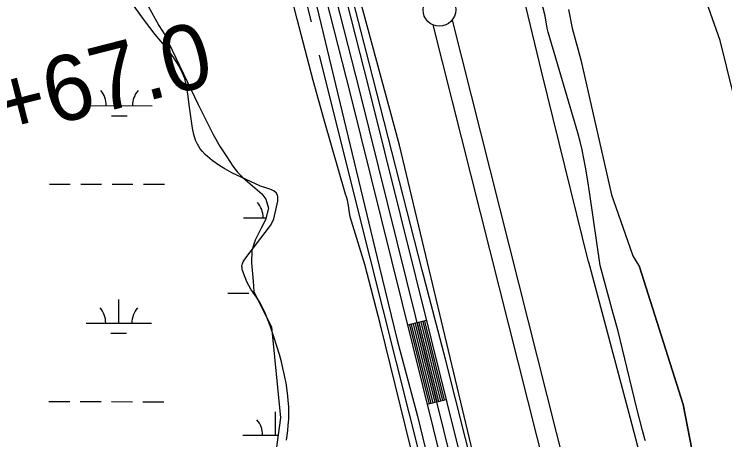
# Model space of a CAD drawing. Extents: x 3161615 to 3199515, y 867541 to 892976.
# Drawn here: x 3176660 to 3177748, y 886389 to 887041 of the extents above; entities that cross this region are included whole.
import ezdxf

# ---------------------------------------------------------------- set-up
doc = ezdxf.new("R2010")
doc.units = 0
for name, color, linetype in [('V-LEVE-TOET', 7, 'Continuous'), ('V-ROAD-CNTR', 7, 'Continuous'), ('V-SITE-VEGE', 7, 'Continuous'), ('V-SURV-IDEN', 7, 'Continuous'), ('V-SURV-LINE', 7, 'Continuous'), ('V-TOPO-SHOR', 7, 'Continuous'), ('V-WETL-SWMP', 7, 'Continuous')]:
    doc.layers.add(name, color=color, linetype=linetype)

msp = doc.modelspace()

# ---------------------------------------------------------------- linework, layer by layer
at = {"layer": 'V-LEVE-TOET'}
for points in [[(3177539.3, 886661.7), (3177467.2, 886953.4), (3177337.7, 887491.3), (3177198.8, 887987.7), (3177123.5, 888339.1), (3177128.6, 888361.8), (3177136.7, 888366.6), (3177150.1, 888373.9), (3177269.9, 888395.1), (3177374.5, 888421.4)], [(3177284.6, 886648.7), (3177203.7, 886966.2), (3177052.6, 887551.7), (3176906.3, 888160.8), (3176899.6, 888192.5)], [(3177539.3, 886661.7), (3177603, 886422.6), (3177660.6, 886202.7)], [(3177411.6, 886150.5), (3177320.2, 886512.8), (3177284.6, 886648.7)]]:
    msp.add_lwpolyline(points, dxfattribs=at)
at = {"layer": 'V-ROAD-CNTR'}
for p, q in [((3177291.3, 886571.7), (3177262.1, 886564.5)), ((3177321.4, 886450.4), (3177292.3, 886443.2))]:
    msp.add_line(p, q, dxfattribs=at)
for points in [[(3175888.2, 891170.3), (3175938.2, 890885), (3175972.5, 890684.9), (3175993, 890585.8), (3176005.6, 890530.3), (3176028.9, 890434.6), (3176046.4, 890387), (3176077.3, 890307.3), (3176229.6, 889955.9), (3176410.7, 889542.5), (3176553.7, 889213.9), (3176601.2, 889106.3), (3176641.4, 889005.9), (3176672.6, 888917.2), (3176697.9, 888838.2), (3176727.6, 888726.4), (3176765.5, 888577.9), (3176899.9, 888054.6), (3177014.9, 887604.2), (3177188.7, 886922.6), (3177331.7, 886346.5)], [(3175889.6, 891074.9), (3175923.4, 890882.4), (3175957.8, 890682.1), (3175978.3, 890582.6), (3175991, 890526.9), (3176014.5, 890430.3), (3176032.4, 890381.7), (3176063.4, 890301.6), (3176215.8, 889949.9), (3176397, 889536.5), (3176540, 889207.9), (3176587.4, 889100.5), (3176627.3, 889000.7), (3176658.3, 888912.4), (3176683.5, 888834), (3176713.1, 888722.6), (3176751, 888574.2), (3176885.4, 888050.9), (3177000.3, 887600.5), (3177174.2, 886918.9), (3177317.2, 886342.8)], [(3176890.2, 888152.7), (3176914.4, 888058.3), (3177029.4, 887607.9), (3177203.2, 886926.2), (3177346.3, 886350.1), (3177450.8, 885941.2), (3177487.1, 885798.7), (3177524.5, 885641.7), (3177545.8, 885537.3), (3177559.7, 885444.2), (3177568.2, 885357.2), (3177571.5, 885268.8), (3177570.4, 885001.5)], [(3177273.8, 886567.4), (3177303.9, 886446.1)], [(3177276.7, 886568.1), (3177306.8, 886446.8)], [(3177279.6, 886568.8), (3177309.7, 886447.5)], [(3177282.5, 886569.6), (3177312.6, 886448.2)], [(3177285.4, 886570.3), (3177315.6, 886449)], [(3177288.4, 886571), (3177318.5, 886449.7)], [(3177265.1, 886565.2), (3177295.2, 886443.9)], [(3177268, 886565.9), (3177298.1, 886444.6)], [(3177270.9, 886566.7), (3177301, 886445.4)]]:
    msp.add_lwpolyline(points, dxfattribs=at)
at = {"layer": 'V-SITE-VEGE'}
for p, q in [((3176859.4, 887030.7), (3176843.8, 887052.9)), ((3176876, 887009.3), (3176859.4, 887030.7)), ((3176895.6, 886985.8), (3176876, 887009.3)), ((3176904.7, 886973.7), (3176895.6, 886985.8)), ((3176912.8, 886960.8), (3176904.7, 886973.7)), ((3176917.5, 886951.5), (3176912.8, 886960.8)), ((3176921.1, 886941.9), (3176917.5, 886951.5)), ((3176922.8, 886935.2), (3176921.1, 886941.9)), ((3176925.7, 886918.6), (3176922.8, 886935.2)), ((3176928.2, 886902), (3176925.7, 886918.6)), ((3176933, 886866.2), (3176928.2, 886902)), ((3176934.9, 886856.7), (3176933, 886866.2)), ((3176937.9, 886847.6), (3176934.9, 886856.7)), ((3176940.5, 886841.7), (3176937.9, 886847.6)), ((3176945, 886834.3), (3176940.5, 886841.7)), ((3176948.2, 886830.3), (3176945, 886834.3)), ((3176952.3, 886826), (3176948.2, 886830.3)), ((3176963.4, 886816.6), (3176952.3, 886826)), ((3176974.9, 886808.5), (3176963.4, 886816.6)), ((3176982.7, 886803.7), (3176974.9, 886808.5)), ((3176993.4, 886798), (3176982.7, 886803.7)), ((3177037.3, 886777.6), (3176993.4, 886798)), ((3177045.1, 886774.8), (3177037.3, 886777.6)), ((3177053.1, 886772.3), (3177045.1, 886774.8)), ((3177058.2, 886769.7), (3177053.1, 886772.3)), ((3177061.3, 886767), (3177058.2, 886769.7)), ((3177063.4, 886763.6), (3177061.3, 886767)), ((3177063.9, 886761.1), (3177063.4, 886763.6)), ((3177057.4, 886727.2), (3177063.5, 886754.6)), ((3177063.5, 886754.6), (3177063.9, 886761.1)), ((3177052.6, 886717.4), (3177054.7, 886720.7)), ((3177054.7, 886720.7), (3177057.4, 886727.2)), ((3177014.5, 886667.5), (3177052.6, 886717.4)), ((3177010.8, 886661.8), (3177014.5, 886667.5)), ((3177008.8, 886654.7), (3177009.1, 886657.3)), ((3177008.9, 886652.8), (3177008.8, 886654.7)), ((3177009.1, 886657.3), (3177009.4, 886658.7)), ((3177009.4, 886658.7), (3177009.9, 886660.2)), ((3177009.9, 886660.2), (3177010.8, 886661.8)), ((3177009.3, 886650), (3177008.9, 886652.8)), ((3177010, 886647.2), (3177009.3, 886650)), ((3177012.5, 886640.2), (3177010, 886647.2)), ((3177014.6, 886635), (3177012.5, 886640.2)), ((3177016.4, 886631.2), (3177014.6, 886635)), ((3177019.2, 886625.4), (3177016.4, 886631.2)), ((3177022.4, 886619.9), (3177019.2, 886625.4)), ((3177025.7, 886614.7), (3177022.4, 886619.9)), ((3177031, 886607.3), (3177025.7, 886614.7)), ((3177033.6, 886603.6), (3177031, 886607.3)), ((3177036, 886599.7), (3177033.6, 886603.6)), ((3177038.3, 886595.3), (3177036, 886599.7)), ((3177042.1, 886587.6), (3177038.3, 886595.3)), ((3177044.7, 886581.8), (3177042.1, 886587.6)), ((3177048.3, 886572.8), (3177044.7, 886581.8)), ((3177051.7, 886563.6), (3177048.3, 886572.8)), ((3177057.4, 886547), (3177051.7, 886563.6)), ((3177062.2, 886532.5), (3177057.4, 886547)), ((3177066, 886519.8), (3177062.2, 886532.5)), ((3177069.1, 886508.6), (3177066, 886519.8)), ((3177071.5, 886498.8), (3177069.1, 886508.6)), ((3177073.5, 886490.3), (3177071.5, 886498.8)), ((3177075, 886482.8), (3177073.5, 886490.3)), ((3177076.3, 886476.2), (3177075, 886482.8)), ((3177078, 886464.7), (3177076.3, 886476.2)), ((3177079.1, 886456.1), (3177078, 886464.7)), ((3177079.7, 886449.6), (3177079.1, 886456.1)), ((3177080.3, 886439.8), (3177079.7, 886449.6)), ((3177080.5, 886430.1), (3177080.3, 886439.8)), ((3177080.3, 886420.7), (3177080.5, 886430.1)), ((3177079.7, 886411.9), (3177080.3, 886420.7)), ((3177078.9, 886403.7), (3177079.7, 886411.9)), ((3177076.8, 886388.8), (3177077.9, 886396)), ((3177077.9, 886396), (3177078.9, 886403.7))]:
    msp.add_line(p, q, dxfattribs=at)
for points in [[(3176829.6, 888202.2), (3176860, 888082.8), (3176875.1, 888023.1), (3176890.1, 887963.3), (3176930.9, 887796.4), (3176971.5, 887629.4), (3176999.8, 887515.6), (3177028.6, 887401.9), (3177040.1, 887358), (3177061.2, 887281.5), (3177093.6, 887166.9), (3177109.1, 887109.5), (3177123.6, 887051.8), (3177218.8, 886655)], [(3177266.7, 886378.5), (3177220.8, 886565.1), (3177196.8, 886657.5), (3177174.4, 886730.3), (3177173.1, 886740.2), (3177171.6, 886747.7), (3177170.5, 886755.9), (3177168.6, 886760.9), (3177167.4, 886764.9), (3177135.1, 886876.9), (3177117.7, 886939.2), (3177093.2, 887033.1), (3177069.4, 887127.2), (3177015.6, 887345.3), (3176991.5, 887437.1), (3176935.8, 887643.2), (3176917.8, 887712.1), (3176888.2, 887830), (3176844.9, 888007.1), (3176801.9, 888184.3)], [(3177780.5, 886839.1), (3177740.9, 887000.3), (3177687.6, 887150.7), (3177672.6, 887186.2), (3177668.6, 887207.3), (3177665.6, 887236.2), (3177625.3, 887429.2), (3177622.4, 887493.2), (3177626, 887508.1), (3177633.4, 887525.6), (3177635.1, 887545.5), (3177615, 887639.8), (3177572.8, 887779.1), (3177557.1, 887893.8), (3177533.9, 887991.5), (3177560.3, 888011.7), (3177702.5, 888012.2), (3177773.7, 888012.8)], [(3177626.3, 886387.9), (3177625.4, 886390.1), (3177624.7, 886392.4), (3177621.7, 886403.5), (3177613.3, 886437), (3177591.2, 886528.1), (3177584.4, 886555.4), (3177577.1, 886582.6), (3177556.8, 886656.1), (3177541.1, 886764.9), (3177537.6, 886788.6), (3177534.6, 886806.3), (3177529.5, 886832.8), (3177526.4, 886845.9), (3177522.8, 886859), (3177477.5, 887013), (3177476, 887019.1), (3177472.9, 887037.9), (3177464.3, 887071.7)], [(3177508.4, 887047.9), (3177514.4, 887019.4), (3177527.6, 886970.8), (3177574.6, 886763.9), (3177598.8, 886694.4), (3177606.9, 886670.7), (3177617.1, 886654.2), (3177683.9, 886443.5), (3177701, 886356.7)], [(3177218.8, 886655), (3177246.3, 886541.6), (3177277.5, 886425.3), (3177318.9, 886254.9)]]:
    msp.add_lwpolyline(points, dxfattribs=at)
at = {"layer": 'V-SURV-LINE'}
for points in [[(3177692.1, 885475.2), (3177301.2, 887024.3)], [(3177330.3, 887031.6), (3177721.2, 885482.5)]]:
    msp.add_lwpolyline(points, dxfattribs=at)
msp.add_circle((3177310.9, 887047.3), 25, dxfattribs=at)
at = {"layer": 'V-TOPO-SHOR'}
for points in [[(3176339.6, 889592.4), (3176455.2, 889326.1), (3176527, 889170.8), (3176607.5, 888978.6), (3176663.4, 888818.1), (3176710.5, 888627.7), (3176790.6, 888317.5), (3176917.8, 887792.1), (3177015.4, 887429), (3177057.2, 887258), (3177114.7, 887028.8)], [(3177597, 884963.7), (3177596, 885231.5), (3177594.6, 885364.5), (3177591.3, 885442), (3177584.4, 885496.6), (3177570.5, 885570.7), (3177514.7, 885759.3), (3177389.2, 886256.4), (3177249.9, 886839.9), (3177096.4, 887407.6), (3176953.5, 887971.7), (3176908.2, 888160.4)], [(3177812.7, 886643.7), (3177797.2, 886715.3), (3177780.5, 886839.1), (3177740.9, 887000.3), (3177687.6, 887150.7), (3177672.6, 887186.2), (3177668.6, 887207.3), (3177665.6, 887236.2), (3177625.3, 887429.2), (3177622.4, 887493.2), (3177626, 887508.1), (3177633.4, 887525.6), (3177635.1, 887545.5), (3177615, 887639.8), (3177572.8, 887779.1), (3177557.1, 887893.8), (3177533.9, 887991.5), (3177529.3, 888007.8), (3177525.2, 888023.9), (3177521.4, 888036.8), (3177520.2, 888047.6), (3177520.8, 888055.3), (3177524.4, 888060.3), (3177526.3, 888068.2)], [(3177508.4, 887047.9), (3177514.4, 887019.4), (3177527.6, 886970.8), (3177574.6, 886763.9), (3177598.8, 886694.4), (3177606.9, 886670.7), (3177617.1, 886654.2)], [(3177126.9, 886977.7), (3177184.4, 886746.7), (3177323.8, 886193.2), (3177447.6, 885726), (3177487.7, 885569.1), (3177511.9, 885391.1), (3177516.9, 885306.6), (3177516.4, 885102.2), (3177523, 884950.7)], [(3177701, 886356.7), (3177683.9, 886443.5), (3177617.1, 886654.2)]]:
    msp.add_lwpolyline(points, dxfattribs=at)
at = {"layer": 'V-WETL-SWMP'}
for p, q in [((3176864.6, 887054), (3176881.7, 887023.1)), ((3176881.7, 887023.1), (3176890.7, 887008.8)), ((3176890.7, 887008.8), (3176941.5, 886902.6)), ((3176821.2, 886900.4), (3176821.3, 886936.4)), ((3176771.2, 886900.6), (3176871.2, 886900.3)), ((3176941.5, 886902.6), (3176964.6, 886856.4)), ((3176809.1, 886885), (3176833.1, 886885)), ((3176964.6, 886856.4), (3176975.4, 886837.7)), ((3176975.4, 886837.7), (3176985.8, 886822.2)), ((3176985.8, 886822.2), (3176995, 886807.9)), ((3176995, 886807.9), (3177002.2, 886798.6)), ((3177002.2, 886798.6), (3177010.4, 886790)), ((3177010.4, 886790), (3177039.2, 886765.6)), ((3176714, 886780.7), (3176746, 886780.6)), ((3176762, 886780.5), (3176794, 886780.4)), ((3176810, 886780.4), (3176842, 886780.3)), ((3176858, 886780.3), (3176890, 886780.2)), ((3177039.2, 886765.6), (3177045.2, 886757.3)), ((3177045.2, 886757.3), (3177049.5, 886743.9)), ((3177049.5, 886743.9), (3177044.7, 886726.1)), ((3177011.2, 886729.1), (3177045.4, 886729)), ((3177044.7, 886726.1), (3177038.3, 886713)), ((3177038.3, 886713), (3177028.9, 886695)), ((3177028.9, 886695), (3177024.1, 886678.8)), ((3177024.1, 886678.8), (3177023.5, 886660)), ((3177023.5, 886660), (3177025.7, 886632.2)), ((3177025.7, 886632.2), (3177027.2, 886615.8)), ((3176987.4, 886613.7), (3177019.4, 886613.6)), ((3177027.2, 886615.8), (3177053.9, 886561.9)), ((3176820.2, 886567.8), (3176820.3, 886603.8)), ((3176770.2, 886567.9), (3176870.2, 886567.6)), ((3177053.9, 886561.9), (3177067.6, 886422.8)), ((3176808.2, 886552.4), (3176832.2, 886552.3)), ((3176713.1, 886448), (3176745.1, 886447.9)), ((3176761.1, 886447.9), (3176793.1, 886447.8)), ((3176809.1, 886447.7), (3176841.1, 886447.6)), ((3176857.1, 886447.6), (3176889.1, 886447.5)), ((3177060.2, 886396.3), (3177060.3, 886432.3)), ((3177067.6, 886422.8), (3177042.4, 886239.6)), ((3177010.2, 886396.4), (3177063.9, 886396.3))]:
    msp.add_line(p, q, dxfattribs=at)
for centre, start, end in [((3176765.9, 886901.1), 359.0699, 40.6135), ((3176876.4, 886900.8), 139.0699, 180.6135), ((3177005.9, 886729.6), 359.0699, 40.6135), ((3176765, 886568.4), 359.0699, 40.6135), ((3176875.5, 886568.1), 139.0699, 180.6135), ((3177005, 886396.9), 359.0699, 40.6135)]:
    msp.add_arc(centre, 35.2, start, end, dxfattribs=at)

# ---------------------------------------------------------------- texts
at = {"layer": 'V-SURV-IDEN'}
msp.add_text('422+67.0', height=100, rotation=14.3275, dxfattribs=at).set_placement((3176426.5, 886795.9))

doc.saveas('drawing.dxf')
